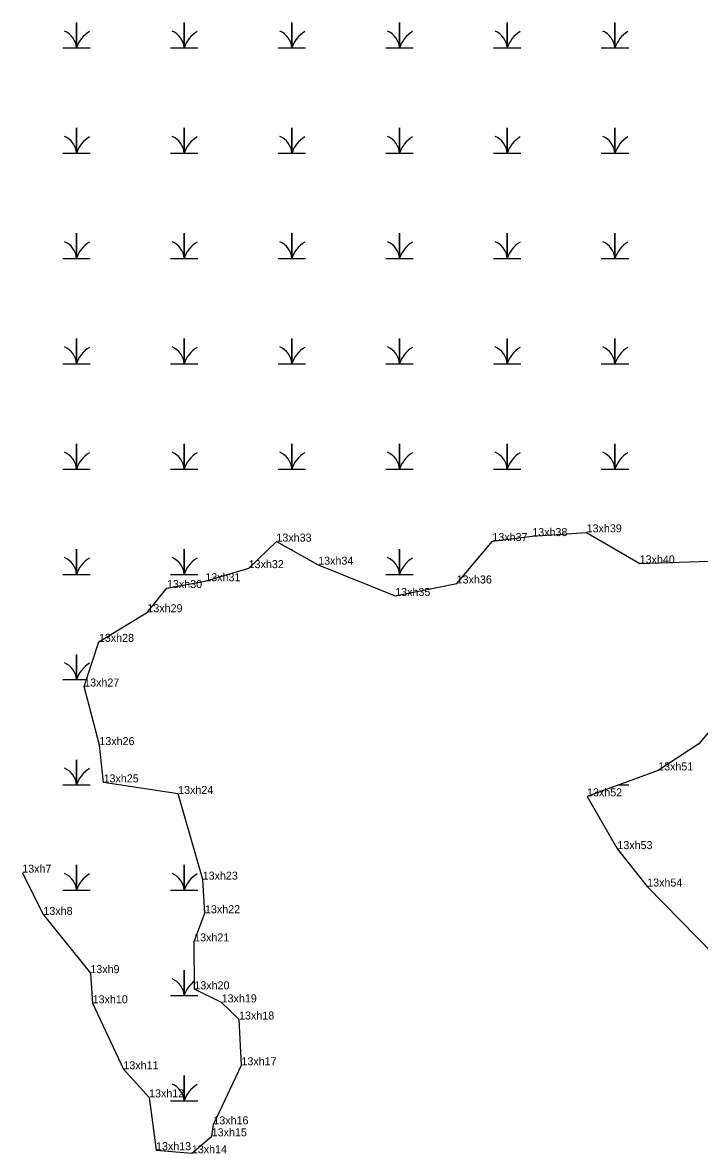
# Model space of a CAD drawing. Extents: x 2072529 to 2268796, y 436423 to 470397.
# Drawn here: x 2248328 to 2248750, y 445976 to 446682 of the extents above; entities that cross this region are included whole.
import ezdxf

# ---------------------------------------------------------------- set-up
doc = ezdxf.new("R2010")
doc.units = 0
for name, color, linetype in [('Exist Environmental Wetland Boundary', 7, 'Continuous'), ('Exist Environmental Wetland Boundary Cogo Comment', 7, 'Continuous'), ('Exist Environmental Wetland Boundary Cogo Point CELL', 7, 'Continuous'), ('Exist Hydro Swamp or Marsh', 7, 'Continuous')]:
    doc.layers.add(name, color=color, linetype=linetype)

msp = doc.modelspace()

# ---------------------------------------------------------------- linework, layer by layer
at = {"layer": 'Exist Environmental Wetland Boundary'}
for points in [[(2248327.47, 446150.97), (2248340.72, 446124.55), (2248370.03, 446088.17), (2248371.45, 446069.33), (2248390.67, 446028.09), (2248406.7, 446010.54), (2248411.03, 445977.53), (2248433.4, 445975.6), (2248445.81, 445986.2), (2248446.85, 445993.68), (2248464.38, 446030.59), (2248462.9, 446059.19), (2248452.02, 446069.9), (2248434.97, 446078.05), (2248434.85, 446107.99), (2248441.62, 446125.6), (2248440.17, 446146.59), (2248424.84, 446200.12), (2248378.26, 446207.35), (2248375.64, 446230.66), (2248366.16, 446267.28), (2248375.35, 446295.19), (2248405.63, 446313.7), (2248417.85, 446328.81), (2248441.8, 446333.06), (2248468.9, 446341.25), (2248486.23, 446357.82), (2248512.3, 446343.41), (2248560.41, 446323.84), (2248598.81, 446331.66), (2248621.09, 446358.2), (2248646.01, 446361.27), (2248679.97, 446363.61), (2248713.09, 446344.22), (2248756.47, 446345.67)], [(2248781.89, 446269.44), (2248750.12, 446231.37), (2248724.63, 446214.84), (2248680.21, 446198.63), (2248699.18, 446165.66), (2248717.78, 446142.26), (2248759.23, 446099.98)]]:
    msp.add_lwpolyline(points, dxfattribs=at)
at = {"layer": 'Exist Environmental Wetland Boundary Cogo Point CELL'}
for p, q in [((2248646.01, 446361.27), (2248646.01, 446361.27)), ((2248679.97, 446363.61), (2248679.97, 446363.61)), ((2248486.23, 446357.82), (2248486.23, 446357.82)), ((2248621.09, 446358.2), (2248621.09, 446358.2)), ((2248468.9, 446341.25), (2248468.9, 446341.25)), ((2248512.3, 446343.41), (2248512.3, 446343.41)), ((2248713.09, 446344.22), (2248713.09, 446344.22)), ((2248441.8, 446333.06), (2248441.8, 446333.06)), ((2248417.85, 446328.81), (2248417.85, 446328.81)), ((2248598.81, 446331.66), (2248598.81, 446331.66)), ((2248560.41, 446323.84), (2248560.41, 446323.84)), ((2248405.63, 446313.7), (2248405.63, 446313.7)), ((2248375.35, 446295.19), (2248375.35, 446295.19)), ((2248366.16, 446267.28), (2248366.16, 446267.28)), ((2248375.64, 446230.66), (2248375.64, 446230.66)), ((2248750.12, 446231.37), (2248750.12, 446231.37)), ((2248724.63, 446214.84), (2248724.63, 446214.84)), ((2248378.26, 446207.35), (2248378.26, 446207.35)), ((2248424.84, 446200.12), (2248424.84, 446200.12)), ((2248680.21, 446198.63), (2248680.21, 446198.63)), ((2248699.18, 446165.66), (2248699.18, 446165.66)), ((2248440.17, 446146.59), (2248440.17, 446146.59)), ((2248717.78, 446142.26), (2248717.78, 446142.26)), ((2248340.72, 446124.55), (2248340.72, 446124.55)), ((2248441.62, 446125.6), (2248441.62, 446125.6)), ((2248434.85, 446107.99), (2248434.85, 446107.99)), ((2248370.03, 446088.17), (2248370.03, 446088.17)), ((2248434.97, 446078.05), (2248434.97, 446078.05)), ((2248371.45, 446069.33), (2248371.45, 446069.33)), ((2248452.02, 446069.9), (2248452.02, 446069.9)), ((2248462.9, 446059.19), (2248462.9, 446059.19)), ((2248464.38, 446030.59), (2248464.38, 446030.59)), ((2248390.67, 446028.09), (2248390.67, 446028.09)), ((2248406.7, 446010.54), (2248406.7, 446010.54)), ((2248446.85, 445993.68), (2248446.85, 445993.68)), ((2248445.81, 445986.2), (2248445.81, 445986.2)), ((2248411.03, 445977.53), (2248411.03, 445977.53)), ((2248433.4, 445975.6), (2248433.4, 445975.6))]:
    msp.add_line(p, q, dxfattribs=at)
at = {"layer": 'Exist Hydro Swamp or Marsh'}
for points in [[(2248352.76, 446666.37), (2248361.36, 446666.37), (2248361.36, 446682.15), (2248361.36, 446666.37), (2248369.97, 446666.37)], [(2248420.01, 446666.37), (2248428.61, 446666.37), (2248428.61, 446682.15), (2248428.61, 446666.37), (2248437.22, 446666.37)], [(2248487.26, 446666.37), (2248495.86, 446666.37), (2248495.86, 446682.15), (2248495.86, 446666.37), (2248504.47, 446666.37)], [(2248554.51, 446666.37), (2248563.11, 446666.37), (2248563.11, 446682.15), (2248563.11, 446666.37), (2248571.72, 446666.37)], [(2248621.76, 446666.37), (2248630.36, 446666.37), (2248630.36, 446682.15), (2248630.36, 446666.37), (2248638.97, 446666.37)], [(2248689.01, 446666.37), (2248697.61, 446666.37), (2248697.61, 446682.15), (2248697.61, 446666.37), (2248706.22, 446666.37)], [(2248352.76, 446600.57), (2248361.36, 446600.57), (2248361.36, 446616.35), (2248361.36, 446600.57), (2248369.97, 446600.57)], [(2248420.01, 446600.57), (2248428.61, 446600.57), (2248428.61, 446616.35), (2248428.61, 446600.57), (2248437.22, 446600.57)], [(2248487.26, 446600.57), (2248495.86, 446600.57), (2248495.86, 446616.35), (2248495.86, 446600.57), (2248504.47, 446600.57)], [(2248554.51, 446600.57), (2248563.11, 446600.57), (2248563.11, 446616.35), (2248563.11, 446600.57), (2248571.72, 446600.57)], [(2248621.76, 446600.57), (2248630.36, 446600.57), (2248630.36, 446616.35), (2248630.36, 446600.57), (2248638.97, 446600.57)], [(2248689.01, 446600.57), (2248697.61, 446600.57), (2248697.61, 446616.35), (2248697.61, 446600.57), (2248706.22, 446600.57)], [(2248352.76, 446534.77), (2248361.36, 446534.77), (2248361.36, 446550.55), (2248361.36, 446534.77), (2248369.97, 446534.77)], [(2248420.01, 446534.77), (2248428.61, 446534.77), (2248428.61, 446550.55), (2248428.61, 446534.77), (2248437.22, 446534.77)], [(2248487.26, 446534.77), (2248495.86, 446534.77), (2248495.86, 446550.55), (2248495.86, 446534.77), (2248504.47, 446534.77)], [(2248554.51, 446534.77), (2248563.11, 446534.77), (2248563.11, 446550.55), (2248563.11, 446534.77), (2248571.72, 446534.77)], [(2248621.76, 446534.77), (2248630.36, 446534.77), (2248630.36, 446550.55), (2248630.36, 446534.77), (2248638.97, 446534.77)], [(2248689.01, 446534.77), (2248697.61, 446534.77), (2248697.61, 446550.55), (2248697.61, 446534.77), (2248706.22, 446534.77)], [(2248352.76, 446468.97), (2248361.36, 446468.97), (2248361.36, 446484.75), (2248361.36, 446468.97), (2248369.97, 446468.97)], [(2248420.01, 446468.97), (2248428.61, 446468.97), (2248428.61, 446484.75), (2248428.61, 446468.97), (2248437.22, 446468.97)], [(2248487.26, 446468.97), (2248495.86, 446468.97), (2248495.86, 446484.75), (2248495.86, 446468.97), (2248504.47, 446468.97)], [(2248554.51, 446468.97), (2248563.11, 446468.97), (2248563.11, 446484.75), (2248563.11, 446468.97), (2248571.72, 446468.97)], [(2248621.76, 446468.97), (2248630.36, 446468.97), (2248630.36, 446484.75), (2248630.36, 446468.97), (2248638.97, 446468.97)], [(2248689.01, 446468.97), (2248697.61, 446468.97), (2248697.61, 446484.75), (2248697.61, 446468.97), (2248706.22, 446468.97)], [(2248352.76, 446403.17), (2248361.36, 446403.17), (2248361.36, 446418.95), (2248361.36, 446403.17), (2248369.97, 446403.17)], [(2248420.01, 446403.17), (2248428.61, 446403.17), (2248428.61, 446418.95), (2248428.61, 446403.17), (2248437.22, 446403.17)], [(2248487.26, 446403.17), (2248495.86, 446403.17), (2248495.86, 446418.95), (2248495.86, 446403.17), (2248504.47, 446403.17)], [(2248554.51, 446403.17), (2248563.11, 446403.17), (2248563.11, 446418.95), (2248563.11, 446403.17), (2248571.72, 446403.17)], [(2248621.76, 446403.17), (2248630.36, 446403.17), (2248630.36, 446418.95), (2248630.36, 446403.17), (2248638.97, 446403.17)], [(2248689.01, 446403.17), (2248697.61, 446403.17), (2248697.61, 446418.95), (2248697.61, 446403.17), (2248706.22, 446403.17)], [(2248352.76, 446337.37), (2248361.36, 446337.37), (2248361.36, 446353.15), (2248361.36, 446337.37), (2248369.97, 446337.37)], [(2248420.01, 446337.37), (2248428.61, 446337.37), (2248428.61, 446353.15), (2248428.61, 446337.37), (2248437.22, 446337.37)], [(2248495.86, 446352.49), (2248495.86, 446353.15), (2248495.86, 446352.49)], [(2248554.51, 446337.37), (2248563.11, 446337.37), (2248563.11, 446353.15), (2248563.11, 446337.37), (2248571.72, 446337.37)], [(2248352.76, 446271.57), (2248361.36, 446271.57), (2248361.36, 446287.35), (2248361.36, 446271.57), (2248367.57, 446271.57)], [(2248352.76, 446205.77), (2248361.36, 446205.77), (2248361.36, 446221.55), (2248361.36, 446205.77), (2248369.97, 446205.77)], [(2248699.77, 446205.77), (2248706.22, 446205.77)], [(2248352.76, 446139.97), (2248361.36, 446139.97), (2248361.36, 446155.75), (2248361.36, 446139.97), (2248369.97, 446139.97)], [(2248420.01, 446139.97), (2248428.61, 446139.97), (2248428.61, 446155.75), (2248428.61, 446139.97), (2248437.22, 446139.97)], [(2248420.01, 446074.17), (2248428.61, 446074.17), (2248428.61, 446089.95), (2248428.61, 446074.17), (2248437.22, 446074.17)], [(2248420.01, 446008.37), (2248428.61, 446008.37), (2248428.61, 446024.15), (2248428.61, 446008.37), (2248437.22, 446008.37)]]:
    msp.add_lwpolyline(points, dxfattribs=at)
for centre, radius, start, end in [((2248349.1, 446665.48), 12.3, 4.14034, 67.53497), ((2248379.61, 446660.3), 19.22, 122.12745, 161.62219), ((2248416.35, 446665.48), 12.3, 4.14034, 67.53497), ((2248446.86, 446660.3), 19.22, 122.12745, 161.62219), ((2248483.6, 446665.48), 12.3, 4.14034, 67.53497), ((2248514.11, 446660.3), 19.22, 122.12745, 161.62219), ((2248550.85, 446665.48), 12.3, 4.14034, 67.53497), ((2248581.36, 446660.3), 19.22, 122.12745, 161.62219), ((2248618.1, 446665.48), 12.3, 4.14034, 67.53497), ((2248648.61, 446660.3), 19.22, 122.12745, 161.62219), ((2248685.35, 446665.48), 12.3, 4.14034, 67.53497), ((2248715.86, 446660.3), 19.22, 122.12745, 161.62219), ((2248349.1, 446599.68), 12.3, 4.14034, 67.53497), ((2248379.61, 446594.5), 19.22, 122.12745, 161.62219), ((2248416.35, 446599.68), 12.3, 4.14034, 67.53497), ((2248446.86, 446594.5), 19.22, 122.12745, 161.62219), ((2248483.6, 446599.68), 12.3, 4.14034, 67.53497), ((2248514.11, 446594.5), 19.22, 122.12745, 161.62219), ((2248550.85, 446599.68), 12.3, 4.14034, 67.53497), ((2248581.36, 446594.5), 19.22, 122.12745, 161.62219), ((2248618.1, 446599.68), 12.3, 4.14034, 67.53497), ((2248648.61, 446594.5), 19.22, 122.12745, 161.62219), ((2248685.35, 446599.68), 12.3, 4.14034, 67.53497), ((2248715.86, 446594.5), 19.22, 122.12745, 161.62219), ((2248349.1, 446533.88), 12.3, 4.14034, 67.53497), ((2248379.61, 446528.7), 19.22, 122.12745, 161.62219), ((2248416.35, 446533.88), 12.3, 4.14034, 67.53497), ((2248446.86, 446528.7), 19.22, 122.12745, 161.62219), ((2248483.6, 446533.88), 12.3, 4.14034, 67.53497), ((2248514.11, 446528.7), 19.22, 122.12745, 161.62219), ((2248550.85, 446533.88), 12.3, 4.14034, 67.53497), ((2248581.36, 446528.7), 19.22, 122.12745, 161.62219), ((2248618.1, 446533.88), 12.3, 4.14034, 67.53497), ((2248648.61, 446528.7), 19.22, 122.12745, 161.62219), ((2248685.35, 446533.88), 12.3, 4.14034, 67.53497), ((2248715.86, 446528.7), 19.22, 122.12745, 161.62219), ((2248349.1, 446468.08), 12.3, 4.14034, 67.53497), ((2248379.61, 446462.9), 19.22, 122.12745, 161.62219), ((2248416.35, 446468.08), 12.3, 4.14034, 67.53497), ((2248446.86, 446462.9), 19.22, 122.12745, 161.62219), ((2248483.6, 446468.08), 12.3, 4.14034, 67.53497), ((2248514.11, 446462.9), 19.22, 122.12745, 161.62219), ((2248550.85, 446468.08), 12.3, 4.14034, 67.53497), ((2248581.36, 446462.9), 19.22, 122.12745, 161.62219), ((2248618.1, 446468.08), 12.3, 4.14034, 67.53497), ((2248648.61, 446462.9), 19.22, 122.12745, 161.62219), ((2248685.35, 446468.08), 12.3, 4.14034, 67.53497), ((2248715.86, 446462.9), 19.22, 122.12745, 161.62219), ((2248349.1, 446402.28), 12.3, 4.14034, 67.53497), ((2248379.61, 446397.1), 19.22, 122.12745, 161.62219), ((2248416.35, 446402.28), 12.3, 4.14034, 67.53497), ((2248446.86, 446397.1), 19.22, 122.12745, 161.62219), ((2248483.6, 446402.28), 12.3, 4.14034, 67.53497), ((2248514.11, 446397.1), 19.22, 122.12745, 161.62219), ((2248550.85, 446402.28), 12.3, 4.14034, 67.53497), ((2248581.36, 446397.1), 19.22, 122.12745, 161.62219), ((2248618.1, 446402.28), 12.3, 4.14034, 67.53497), ((2248648.61, 446397.1), 19.22, 122.12745, 161.62219), ((2248685.35, 446402.28), 12.3, 4.14034, 67.53497), ((2248715.86, 446397.1), 19.22, 122.12745, 161.62219), ((2248349.1, 446336.48), 12.3, 4.14034, 67.53497), ((2248379.61, 446331.3), 19.22, 122.12745, 161.62219), ((2248416.35, 446336.48), 12.3, 4.14034, 67.53497), ((2248446.86, 446331.3), 19.22, 122.12745, 161.62219), ((2248550.85, 446336.48), 12.3, 4.14034, 67.53497), ((2248581.36, 446331.3), 19.22, 122.12745, 161.62219), ((2248349.1, 446270.68), 12.3, 4.14034, 67.53497), ((2248379.61, 446265.5), 19.22, 122.12745, 161.62219), ((2248349.1, 446204.88), 12.3, 4.14034, 67.53497), ((2248379.61, 446199.7), 19.22, 122.12745, 161.62219), ((2248349.1, 446139.08), 12.3, 4.14034, 67.53497), ((2248379.61, 446133.9), 19.22, 122.12745, 161.62219), ((2248416.35, 446139.08), 12.3, 4.14034, 67.53497), ((2248446.86, 446133.9), 19.22, 122.12745, 161.62219), ((2248416.35, 446073.28), 12.3, 4.14034, 67.53497), ((2248446.86, 446068.1), 19.22, 128.27972, 161.62219), ((2248416.35, 446007.48), 12.3, 4.14034, 67.53497), ((2248446.86, 446002.3), 19.22, 122.12745, 161.62219)]:
    msp.add_arc(centre, radius, start, end, dxfattribs=at)

# ---------------------------------------------------------------- texts
at = {"layer": 'Exist Environmental Wetland Boundary Cogo Comment'}
for s, p in [('13xh39', (2248679.97, 446363.61)), ('13xh33', (2248486.23, 446357.82)), ('13xh37', (2248621.09, 446358.2)), ('13xh38', (2248646.01, 446361.27)), ('13xh34', (2248512.3, 446343.41)), ('13xh40', (2248713.09, 446344.22)), ('13xh32', (2248468.9, 446341.25)), ('13xh30', (2248417.85, 446328.81)), ('13xh31', (2248441.8, 446333.06)), ('13xh36', (2248598.81, 446331.66)), ('13xh35', (2248560.41, 446323.84)), ('13xh29', (2248405.63, 446313.7)), ('13xh28', (2248375.35, 446295.19)), ('13xh27', (2248366.16, 446267.28)), ('13xh26', (2248375.64, 446230.66)), ('13xh51', (2248724.63, 446214.84)), ('13xh25', (2248378.26, 446207.35)), ('13xh24', (2248424.84, 446200.12)), ('13xh52', (2248680.21, 446198.63)), ('13xh53', (2248699.18, 446165.66)), ('13xh7', (2248327.47, 446150.97)), ('13xh23', (2248440.17, 446146.59)), ('13xh54', (2248717.78, 446142.26)), ('13xh8', (2248340.72, 446124.55)), ('13xh22', (2248441.62, 446125.6)), ('13xh21', (2248434.85, 446107.99)), ('13xh9', (2248370.03, 446088.17)), ('13xh20', (2248434.97, 446078.05)), ('13xh10', (2248371.45, 446069.33)), ('13xh19', (2248452.02, 446069.9)), ('13xh18', (2248462.9, 446059.19)), ('13xh11', (2248390.67, 446028.09)), ('13xh17', (2248464.38, 446030.59)), ('13xh12', (2248406.7, 446010.54)), ('13xh16', (2248446.85, 445993.68)), ('13xh15', (2248445.81, 445986.2)), ('13xh13', (2248411.03, 445977.53)), ('13xh14', (2248433.4, 445975.6))]:
    msp.add_text(s, height=5, dxfattribs=at).set_placement(p)

doc.saveas('drawing.dxf')
